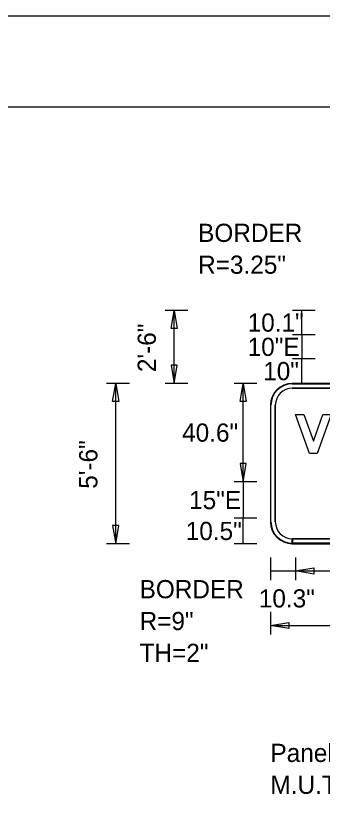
# Model space of a CAD drawing. Extents: x 1806251 to 1809821, y 414895 to 422886.
# Drawn here: x 1809675.736 to 1809676.997, y 415340.964 to 415344.226 of the extents above; entities that cross this region are included whole.
import ezdxf

# ---------------------------------------------------------------- set-up
doc = ezdxf.new("R2010")
doc.units = 0
for name, color, linetype in [('GSBWFILL', 7, 'Continuous'), ('GSCOLORFILL', 7, 'Continuous'), ('GSDIMS', 7, 'Continuous'), ('GSOUTLINE', 7, 'Continuous'), ('GSSHT', 7, 'Continuous')]:
    doc.layers.add(name, color=color, linetype=linetype)

msp = doc.modelspace()

# ---------------------------------------------------------------- linework, layer by layer
at = {"layer": 'GSBWFILL'}
for p, q in [((1809678.3156, 415342.7111), (1809676.8746, 415342.7111)), ((1809676.8746, 415342.6911), (1809678.3156, 415342.6911)), ((1809676.7846, 415342.6211), (1809676.7846, 415342.1401)), ((1809676.8046, 415342.1401), (1809676.8046, 415342.6211)), ((1809676.8746, 415342.0501), (1809676.8746, 415342.0701)), ((1809678.3156, 415342.0701), (1809676.8748, 415342.0701)), ((1809676.8748, 415342.0701), (1809676.8748, 415342.0501)), ((1809676.8748, 415342.0501), (1809678.3156, 415342.0501))]:
    msp.add_line(p, q, dxfattribs=at)
msp.add_lwpolyline([(1809676.9217, 415342.5821), (1809676.9612, 415342.4734), (1809677.0007, 415342.5821), (1809677.0348, 415342.5821), (1809676.9766, 415342.4221), (1809676.9766, 415342.4221), (1809676.9458, 415342.4221), (1809676.8876, 415342.5821)], close=True, dxfattribs=at)
for centre, radius, start, end in [((1809676.8746, 415342.6211), 0.09, 90, 180), ((1809676.8746, 415342.6211), 0.07, 90, 180), ((1809676.8746, 415342.1401), 0.09, 180, 270), ((1809676.8746, 415342.1401), 0.07, 180, 270)]:
    msp.add_arc(centre, radius, start, end, dxfattribs=at)
at = {"layer": 'GSCOLORFILL'}
for p, q in [((1809678.3156, 415342.7111), (1809676.8746, 415342.7111)), ((1809678.3156, 415342.7111), (1809676.8746, 415342.7111)), ((1809678.3156, 415342.7111), (1809676.8746, 415342.7111)), ((1809676.8746, 415342.7091), (1809678.3156, 415342.7091)), ((1809676.8746, 415342.6911), (1809678.3156, 415342.6911)), ((1809676.7846, 415342.6211), (1809676.7846, 415342.1401)), ((1809676.7846, 415342.6211), (1809676.7846, 415342.1401)), ((1809676.7846, 415342.6211), (1809676.7846, 415342.1401)), ((1809676.7866, 415342.1401), (1809676.7866, 415342.6211)), ((1809676.8046, 415342.1401), (1809676.8046, 415342.6211)), ((1809676.8746, 415342.0501), (1809676.8746, 415342.0701)), ((1809676.8746, 415342.0501), (1809676.8746, 415342.0521)), ((1809678.3156, 415342.0521), (1809676.8746, 415342.0521)), ((1809676.8746, 415342.0521), (1809676.8746, 415342.0501)), ((1809676.8746, 415342.0501), (1809678.3156, 415342.0501)), ((1809676.8746, 415342.0501), (1809678.3156, 415342.0501)), ((1809678.3156, 415342.0701), (1809676.8748, 415342.0701)), ((1809676.8748, 415342.0701), (1809676.8748, 415342.0501)), ((1809676.8748, 415342.0501), (1809678.3156, 415342.0501))]:
    msp.add_line(p, q, dxfattribs=at)
msp.add_lwpolyline([(1809676.9217, 415342.5821), (1809676.9612, 415342.4734), (1809677.0007, 415342.5821), (1809677.0348, 415342.5821), (1809676.9766, 415342.4221), (1809676.9766, 415342.4221), (1809676.9458, 415342.4221), (1809676.8876, 415342.5821)], close=True, dxfattribs=at)
for centre, radius, start, end in [((1809676.8746, 415342.6211), 0.09, 90, 180), ((1809676.8746, 415342.6211), 0.09, 90, 180), ((1809676.8746, 415342.6211), 0.09, 90, 180), ((1809676.8746, 415342.6211), 0.088, 90, 180), ((1809676.8746, 415342.6211), 0.07, 90, 180), ((1809676.8746, 415342.1401), 0.09, 180, 270), ((1809676.8746, 415342.1401), 0.09, 180, 270), ((1809676.8746, 415342.1401), 0.09, 180, 270), ((1809676.8746, 415342.1401), 0.088, 180, 270), ((1809676.8746, 415342.1401), 0.07, 180, 270)]:
    msp.add_arc(centre, radius, start, end, dxfattribs=at)
at = {"layer": 'GSDIMS'}
for p, q in [((1809676.4443, 415343.0121), (1809676.3506, 415343.0121)), ((1809676.3881, 415342.7111), (1809676.3881, 415343.0121)), ((1809676.9693, 415343.0121), (1809676.8756, 415343.0121)), ((1809676.9131, 415342.9116), (1809676.9131, 415343.0121)), ((1809676.9693, 415342.9116), (1809676.8756, 415342.9116)), ((1809676.9693, 415342.9116), (1809676.8756, 415342.9116)), ((1809676.9131, 415342.9116), (1809676.9131, 415342.8116)), ((1809676.9693, 415342.8116), (1809676.8756, 415342.8116)), ((1809676.9693, 415342.8116), (1809676.8756, 415342.8116)), ((1809676.9131, 415342.7111), (1809676.9131, 415342.8116)), ((1809676.2033, 415342.7111), (1809676.1096, 415342.7111)), ((1809676.1471, 415342.0501), (1809676.1471, 415342.7111)), ((1809676.4443, 415342.7111), (1809676.3506, 415342.7111)), ((1809676.7283, 415342.7111), (1809676.6346, 415342.7111)), ((1809676.6721, 415342.3051), (1809676.6721, 415342.7111)), ((1809676.9693, 415342.7111), (1809676.8756, 415342.7111)), ((1809676.7283, 415342.3051), (1809676.6346, 415342.3051)), ((1809676.7283, 415342.3051), (1809676.6346, 415342.3051)), ((1809676.6721, 415342.3051), (1809676.6721, 415342.1551)), ((1809676.7283, 415342.1551), (1809676.6346, 415342.1551)), ((1809676.7283, 415342.1551), (1809676.6346, 415342.1551)), ((1809676.6721, 415342.0501), (1809676.6721, 415342.1551)), ((1809676.2033, 415342.0501), (1809676.1096, 415342.0501)), ((1809676.7283, 415342.0501), (1809676.6346, 415342.0501)), ((1809676.7846, 415341.9938), (1809676.7846, 415341.9001)), ((1809676.8876, 415341.9938), (1809676.8876, 415341.9001)), ((1809676.8876, 415341.9938), (1809676.8876, 415341.9001)), ((1809676.7846, 415341.9376), (1809676.8876, 415341.9376)), ((1809676.8876, 415341.9376), (1809678.3026, 415341.9376)), ((1809676.7846, 415341.7688), (1809676.7846, 415341.6751)), ((1809676.7846, 415341.7126), (1809678.4056, 415341.7126))]:
    msp.add_line(p, q, dxfattribs=at)
for points in [[(1809676.3881, 415343.0121), (1809676.4006, 415342.9371), (1809676.3756, 415342.9371)], [(1809676.3881, 415342.7111), (1809676.4006, 415342.7861), (1809676.3756, 415342.7861)], [(1809676.1471, 415342.7111), (1809676.1596, 415342.6361), (1809676.1346, 415342.6361)], [(1809676.6721, 415342.7111), (1809676.6846, 415342.6361), (1809676.6596, 415342.6361)], [(1809676.6721, 415342.3051), (1809676.6846, 415342.3801), (1809676.6596, 415342.3801)], [(1809676.1471, 415342.0501), (1809676.1596, 415342.1251), (1809676.1346, 415342.1251)], [(1809676.8876, 415341.9376), (1809676.9626, 415341.9501), (1809676.9626, 415341.9251)], [(1809676.7846, 415341.7126), (1809676.8596, 415341.7251), (1809676.8596, 415341.7001)]]:
    msp.add_lwpolyline(points, close=True, dxfattribs=at)
at = {"layer": 'GSOUTLINE'}
for p, q in [((1809678.3156, 415342.7111), (1809676.8746, 415342.7111)), ((1809678.3156, 415342.6911), (1809676.8746, 415342.6911)), ((1809676.7846, 415342.6211), (1809676.7846, 415342.1401)), ((1809676.8046, 415342.6211), (1809676.8046, 415342.1401)), ((1809676.8746, 415342.0701), (1809678.3156, 415342.0701)), ((1809676.8746, 415342.0501), (1809678.3156, 415342.0501))]:
    msp.add_line(p, q, dxfattribs=at)
msp.add_lwpolyline([(1809676.9217, 415342.5821), (1809676.9612, 415342.4734), (1809677.0007, 415342.5821), (1809677.0348, 415342.5821), (1809676.9766, 415342.4221), (1809676.9766, 415342.4221), (1809676.9458, 415342.4221), (1809676.8876, 415342.5821)], close=True, dxfattribs=at)
for centre, radius, start, end in [((1809676.8746, 415342.6211), 0.09, 90, 180), ((1809676.8746, 415342.6211), 0.07, 90, 180), ((1809676.8746, 415342.1401), 0.09, 180, 270), ((1809676.8746, 415342.1401), 0.07, 180, 270)]:
    msp.add_arc(centre, radius, start, end, dxfattribs=at)
at = {"layer": 'GSSHT'}
msp.add_line((1809672.1349, 415344.2262), (1809684.8891, 415344.2262), dxfattribs=at)
msp.add_lwpolyline([(1809672.634, 415343.8512), (1809684.6381, 415343.8512), (1809684.6381, 415336.3475), (1809672.634, 415336.3475)], close=True, dxfattribs=at)

# ---------------------------------------------------------------- texts
at = {"layer": 'GSDIMS'}
for s, p in [('BORDER', (1809676.4866, 415343.2941)), ('R=3.25"', (1809676.4866, 415343.1628)), ('10.1"', (1809676.6906, 415342.9241)), ('10"E', (1809676.6906, 415342.8241)), ('10"', (1809676.7546, 415342.7241)), ('40.6"', (1809676.4206, 415342.4706)), ('15"E', (1809676.4496, 415342.1926)), ('10.5"', (1809676.4356, 415342.0651)), ('BORDER', (1809676.2456, 415341.8251)), ('10.3"', (1809676.7366, 415341.7871)), ('R=9"', (1809676.2456, 415341.6938)), ('TH=2"', (1809676.2456, 415341.5626)), ('Panel Style: guide_fwy_overhead.ssi', (1809676.7846, 415341.1501)), ('M.U.T.C.D.: 2009 Edition', (1809676.7846, 415341.0188))]:
    msp.add_text(s, height=0.075, dxfattribs=at).set_placement(p)
for s, p in [('2\'-6"', (1809676.3126, 415342.7576)), ('5\'-6"', (1809676.0716, 415342.2766))]:
    msp.add_text(s, height=0.075, rotation=90, dxfattribs=at).set_placement(p)

doc.saveas('drawing.dxf')
